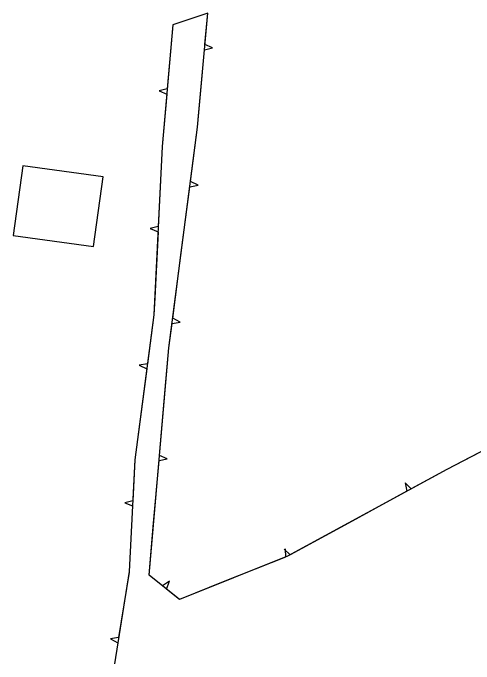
# Model space of a CAD drawing. Extents: x 978516 to 993312, y 1836504 to 1846212.
# Drawn here: x 980012.7 to 980186.4, y 1841971.5 to 1842216.7 of the extents above; entities that cross this region are included whole.
import ezdxf

# ---------------------------------------------------------------- set-up
doc = ezdxf.new("R2010")
doc.units = 0
doc.layers.add('S_BUILDING', color=7, linetype='Continuous')
doc.layers.add('S_TREE', color=7, linetype='Continuous')

msp = doc.modelspace()

# ---------------------------------------------------------------- linework, layer by layer
at = {"layer": 'S_BUILDING'}
msp.add_lwpolyline([(980012.74, 1842132.94), (980042.99, 1842128.73), (980046.63, 1842154.95), (980016.38, 1842159.15)], close=True, dxfattribs=at)
at = {"layer": 'S_TREE'}
for p, q in [((980087.93, 1842203.59), (980085.04, 1842204.87)), ((980084.86, 1842202.91), (980087.93, 1842203.59)), ((980070.85, 1842188.1), (980067.78, 1842187.43)), ((980067.78, 1842187.43), (980070.68, 1842186.15)), ((980082.43, 1842151.82), (980079.59, 1842153.21)), ((980079.34, 1842151.26), (980082.43, 1842151.82)), ((980067.45, 1842136.28), (980064.41, 1842135.49)), ((980064.41, 1842135.49), (980067.35, 1842134.32)), ((980075.72, 1842100.31), (980072.88, 1842101.71)), ((980072.63, 1842099.76), (980075.72, 1842100.31)), ((980063.39, 1842084.56), (980060.29, 1842084.02)), ((980060.29, 1842084.02), (980063.13, 1842082.61)), ((980070.8, 1842048.75), (980067.91, 1842050.04)), ((980067.74, 1842048.08), (980070.8, 1842048.75)), ((980162.76, 1842037.51), (980160.49, 1842039.69)), ((980160.49, 1842039.69), (980161.03, 1842036.56)), ((980057.87, 1842032.99), (980054.83, 1842032.2)), ((980054.83, 1842032.2), (980057.77, 1842031.02)), ((980117.16, 1842012.59), (980114.9, 1842014.77)), ((980115.23, 1842014.9), (980115.41, 1842011.74)), ((980071.72, 1842002.62), (980069.09, 1842000.89)), ((980070.58, 1841999.68), (980071.72, 1842002.62)), ((980052.5, 1841981.39), (980049.4, 1841980.94)), ((980049.4, 1841980.94), (980052.19, 1841979.45))]:
    msp.add_line(p, q, dxfattribs=at)
for points in [[(980191.82, 1842052.95), (980176.09, 1842044.79), (980116.18, 1842012.05), (980075.41, 1841995.8), (980064, 1842004.98), (980071.43, 1842090.55), (980082.26, 1842173.68), (980086.1, 1842216.72), (980072.99, 1842212.22), (980068.93, 1842166.49), (980065.82, 1842103.06), (980058.64, 1842048.44), (980056.54, 1842006.36), (980050.9, 1841971.47)], [(980085.04, 1842204.87), (980086.1, 1842216.72), (980073.71, 1842212.47)], [(980073.71, 1842212.47), (980072.99, 1842212.22), (980070.85, 1842188.1)], [(980082.64, 1842178.01), (980084.86, 1842202.91)], [(980070.68, 1842186.15), (980068.93, 1842166.49), (980068.68, 1842161.25)], [(980079.59, 1842153.21), (980082.26, 1842173.68), (980082.64, 1842178.01)], [(980068.68, 1842161.25), (980067.45, 1842136.28)], [(980076.11, 1842126.49), (980079.34, 1842151.26)], [(980067.35, 1842134.32), (980066.13, 1842109.36)], [(980072.88, 1842101.71), (980076.11, 1842126.49)], [(980066.13, 1842109.36), (980065.82, 1842103.06), (980063.39, 1842084.56)], [(980070.07, 1842074.92), (980071.43, 1842090.55), (980072.63, 1842099.76)], [(980063.13, 1842082.61), (980059.88, 1842057.87)], [(980067.91, 1842050.04), (980070.07, 1842074.92)], [(980194.24, 1842069.86), (980191.82, 1842052.95), (980184.79, 1842049.31)], [(980059.88, 1842057.87), (980058.64, 1842048.44), (980057.87, 1842032.99)], [(980065.58, 1842023.2), (980067.74, 1842048.08)], [(980184.79, 1842049.31), (980176.09, 1842044.79), (980162.76, 1842037.51)], [(980161.03, 1842036.56), (980139.1, 1842024.58)], [(980057.77, 1842031.02), (980056.54, 1842006.36), (980056.49, 1842006.06)], [(980069.09, 1842000.89), (980064, 1842004.98), (980065.58, 1842023.2)], [(980139.1, 1842024.58), (980117.16, 1842012.59)], [(980115.41, 1842011.74), (980092.5, 1842002.61)], [(980056.49, 1842006.06), (980052.5, 1841981.39)], [(980092.5, 1842002.61), (980075.41, 1841995.8), (980070.58, 1841999.68)], [(980052.19, 1841979.45), (980050.9, 1841971.47)]]:
    msp.add_lwpolyline(points, dxfattribs=at)

doc.saveas('drawing.dxf')
